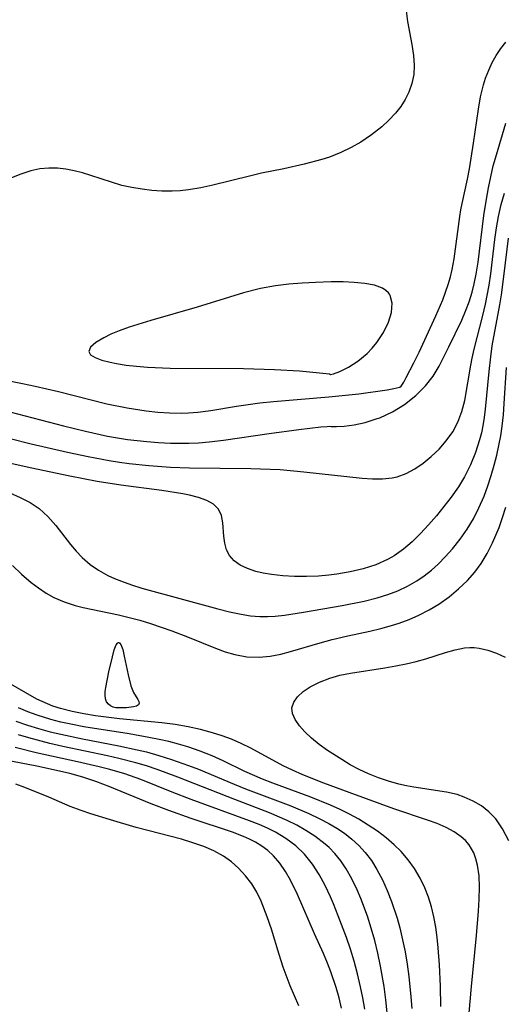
# Model space of a CAD drawing. Header units: inches. Extents: x 1073367 to 1082519, y 1569854 to 1574957.
# Tile 459 of 565: x 1079264 to 1079333, y 1573321 to 1573461. Entities that reach past the tile are written whole.
import ezdxf

# ---------------------------------------------------------------- set-up
doc = ezdxf.new("R2010")
doc.units = ezdxf.units.IN
doc.header["$MEASUREMENT"] = 0
doc.layers.add('CGG_CurvaNivelLidar_v1', color=7, linetype='Continuous', lineweight=30, true_color=0x008008)

msp = doc.modelspace()

# ---------------------------------------------------------------- linework, layer by layer
at = {"layer": 'CGG_CurvaNivelLidar_v1'}
for points in [[(1079319.4304, 1573462.6345, 72.5), (1079319.616, 1573461.0715, 72.5), (1079320.2264, 1573457.83, 72.5), (1079320.4726, 1573456.2276, 72.5), (1079320.5634, 1573454.8664, 72.5), (1079320.4943, 1573453.5255, 72.5), (1079320.2385, 1573452.2546, 72.5), (1079319.8013, 1573451.0275, 72.5), (1079319.2752, 1573449.9902, 72.5), (1079318.6349, 1573448.9968, 72.5), (1079317.8961, 1573448.0483, 72.5), (1079316.9581, 1573447.0318, 72.5), (1079315.9278, 1573446.0748, 72.5), (1079314.4933, 1573444.9368, 72.5), (1079312.9519, 1573443.9067, 72.5), (1079311.5635, 1573443.1229, 72.5), (1079310.1175, 1573442.4309, 72.5), (1079308.4682, 1573441.7839, 72.5), (1079307.4003, 1573441.441, 72.5), (1079304.8751, 1573440.7675, 72.5), (1079301.9549, 1573440.1132, 72.5), (1079298.7935, 1573439.4599, 72.5), (1079297.0765, 1573439.0609, 72.5), (1079291.8645, 1573437.7511, 72.5), (1079290.1351, 1573437.3743, 72.5), (1079288.4019, 1573437.0891, 72.5), (1079287.2202, 1573436.9683, 72.5), (1079286.037, 1573436.9104, 72.5), (1079284.6043, 1573436.9233, 72.5), (1079283.1782, 1573437.0166, 72.5), (1079281.7634, 1573437.1801, 72.5), (1079280.3221, 1573437.418, 72.5), (1079278.9064, 1573437.7376, 72.5), (1079277.4086, 1573438.1811, 72.5), (1079274.4614, 1573439.1702, 72.5), (1079273.2767, 1573439.5219, 72.5), (1079272.0879, 1573439.8183, 72.5), (1079270.8988, 1573440.0452, 72.5), (1079269.6966, 1573440.1858, 72.5), (1079268.4989, 1573440.21, 72.5), (1079267.1904, 1573440.0777, 72.5), (1079265.8899, 1573439.7996, 72.5), (1079264.3509, 1573439.313, 72.5), (1079262.832, 1573438.6864, 72.5)], [(1079261.6011, 1573410.1112, 72.5), (1079264.7024, 1573409.5109, 72.5), (1079266.55, 1573409.1227, 72.5), (1079269.8676, 1573408.3604, 72.5), (1079276.7604, 1573406.6308, 72.5), (1079279.6251, 1573406.0382, 72.5), (1079282.3461, 1573405.6251, 72.5), (1079284.0084, 1573405.4452, 72.5), (1079285.67, 1573405.3311, 72.5), (1079287.3287, 1573405.2977, 72.5), (1079288.4066, 1573405.3286, 72.5), (1079289.7253, 1573405.4287, 72.5), (1079291.5528, 1573405.6609, 72.5), (1079295.2079, 1573406.2655, 72.5), (1079296.8786, 1573406.5208, 72.5), (1079298.5588, 1573406.7354, 72.5), (1079300.5112, 1573406.9284, 72.5), (1079308.4033, 1573407.5893, 72.5), (1079312.676, 1573408.0384, 72.5), (1079316.6937, 1573408.6098, 72.5), (1079317.6667, 1573408.781, 72.5), (1079318.5, 1573408.9694, 72.5), (1079318.6792, 1573409.1413, 72.5), (1079319.0604, 1573409.7096, 72.5), (1079319.431, 1573410.3471, 72.5), (1079320.5227, 1573412.4557, 72.5), (1079321.2518, 1573413.9659, 72.5), (1079323.6393, 1573419.1401, 72.5), (1079324.6199, 1573421.4198, 72.5), (1079325.4231, 1573423.6297, 72.5), (1079325.7323, 1573424.7152, 72.5), (1079325.9717, 1573425.7465, 72.5), (1079326.2406, 1573427.2564, 72.5), (1079327.0462, 1573433.297, 72.5), (1079327.1967, 1573434.2335, 72.5), (1079327.3749, 1573435.1592, 72.5), (1079328.1482, 1573438.6367, 72.5), (1079328.419, 1573440.0756, 72.5), (1079329.0326, 1573443.7697, 72.5), (1079329.7267, 1573448.6168, 72.5), (1079330.0338, 1573450.3606, 72.5), (1079330.4373, 1573452.0512, 72.5), (1079330.7458, 1573453.0311, 72.5), (1079331.1838, 1573454.1564, 72.5), (1079331.6889, 1573455.2318, 72.5), (1079332.2514, 1573456.2528, 72.5), (1079332.8887, 1573457.2395, 72.5), (1079333.6053, 1573458.1414, 72.5)], [(1079258.516, 1573406.6223, 72), (1079270.5761, 1573403.485, 72), (1079273.7093, 1573402.7034, 72), (1079276.8585, 1573402.018, 72), (1079279.6688, 1573401.544, 72), (1079282.456, 1573401.2215, 72), (1079284.1314, 1573401.0917, 72), (1079285.8086, 1573401.0119, 72), (1079288.457, 1573401.0041, 72), (1079289.8149, 1573401.0697, 72), (1079291.3125, 1573401.1967, 72), (1079293.3595, 1573401.4355, 72), (1079299.8761, 1573402.3712, 72), (1079304.0943, 1573402.9357, 72), (1079307.2435, 1573403.3144, 72), (1079308.1537, 1573403.4051, 72), (1079308.5, 1573403.4081, 72), (1079308.7433, 1573403.3732, 72), (1079309.4653, 1573403.3763, 72), (1079310.5744, 1573403.4526, 72), (1079311.9784, 1573403.6395, 72), (1079313.5856, 1573403.9759, 72), (1079315.3035, 1573404.5022, 72), (1079315.6628, 1573404.6382, 72), (1079317.4671, 1573405.4762, 72), (1079319.1985, 1573406.5405, 72), (1079320.7905, 1573407.7876, 72), (1079322.1789, 1573409.1684, 72), (1079323.2776, 1573410.5773, 72), (1079324.1251, 1573411.9846, 72), (1079325.4973, 1573414.7211, 72), (1079327.343, 1573418.5534, 72), (1079327.8901, 1573419.8204, 72), (1079328.3933, 1573421.165, 72), (1079328.8213, 1573422.5385, 72), (1079329.1164, 1573423.7043, 72), (1079329.399, 1573425.1097, 72), (1079329.6644, 1573426.7947, 72), (1079330.4822, 1573433.4387, 72), (1079330.8583, 1573435.7936, 72), (1079331.1471, 1573437.3818, 72), (1079331.4694, 1573438.9595, 72), (1079331.8388, 1573440.5211, 72), (1079332.2782, 1573442.1167, 72), (1079333.6282, 1573446.5937, 72)], [(1079262.9542, 1573401.656, 71.5), (1079265.9691, 1573400.916, 71.5), (1079271.1408, 1573399.7396, 71.5), (1079274.1, 1573399.1051, 71.5), (1079277.0734, 1573398.5423, 71.5), (1079278.5672, 1573398.3039, 71.5), (1079279.9533, 1573398.1165, 71.5), (1079282.7379, 1573397.8253, 71.5), (1079285.8022, 1573397.611, 71.5), (1079288.5443, 1573397.501, 71.5), (1079297.2618, 1573397.411, 71.5), (1079300.0306, 1573397.3209, 71.5), (1079301.4461, 1573397.2371, 71.5), (1079304.8242, 1573396.9422, 71.5), (1079313.1468, 1573396.0256, 71.5), (1079314.6082, 1573395.9251, 71.5), (1079316.0282, 1573395.9221, 71.5), (1079317.3975, 1573396.0653, 71.5), (1079318.1291, 1573396.2274, 71.5), (1079319.4315, 1573396.7016, 71.5), (1079320.667, 1573397.364, 71.5), (1079321.8424, 1573398.1713, 71.5), (1079322.9605, 1573399.0889, 71.5), (1079324.0957, 1573400.1734, 71.5), (1079325.1367, 1573401.3477, 71.5), (1079326.0508, 1573402.6127, 71.5), (1079326.7962, 1573403.9768, 71.5), (1079327.3614, 1573405.5117, 71.5), (1079327.7566, 1573407.0982, 71.5), (1079328.6319, 1573412.1228, 71.5), (1079328.8329, 1573413.1081, 71.5), (1079329.1298, 1573414.3908, 71.5), (1079330.3445, 1573419.1816, 71.5), (1079330.719, 1573420.799, 71.5), (1079331.2318, 1573423.5253, 71.5), (1079331.4662, 1573425.1591, 71.5), (1079332.0553, 1573430.0476, 71.5), (1079332.2881, 1573431.6949, 71.5), (1079332.5767, 1573433.3285, 71.5), (1079332.9576, 1573435.0017, 71.5), (1079333.419, 1573436.6531, 71.5)], [(1079333.9342, 1573430.2164, 71), (1079333.3498, 1573425.1471, 71), (1079332.9504, 1573422.1475, 71), (1079332.7181, 1573420.7244, 71), (1079331.6486, 1573414.8687, 71), (1079331.4165, 1573413.2953, 71), (1079331.1855, 1573411.2082, 71), (1079330.697, 1573405.8475, 71), (1079330.5413, 1573404.6598, 71), (1079330.3451, 1573403.4821, 71), (1079330.1347, 1573402.4743, 71), (1079329.8839, 1573401.478, 71), (1079329.3122, 1573399.6702, 71), (1079328.6034, 1573397.9166, 71), (1079327.7529, 1573396.2306, 71), (1079326.867, 1573394.7851, 71), (1079325.842, 1573393.3171, 71), (1079324.8037, 1573391.9625, 71), (1079323.7185, 1573390.6432, 71), (1079322.5985, 1573389.3603, 71), (1079321.4525, 1573388.1252, 71), (1079320.2655, 1573386.9561, 71), (1079319.0191, 1573385.8835, 71), (1079317.6905, 1573384.9456, 71), (1079317.3793, 1573384.7586, 71), (1079316.7722, 1573384.4252, 71), (1079315.0678, 1573383.6759, 71), (1079313.271, 1573383.0974, 71), (1079311.4108, 1573382.6556, 71), (1079309.5112, 1573382.33, 71), (1079308.4137, 1573382.1922, 71), (1079306.9334, 1573382.0612, 71), (1079305.2004, 1573381.991, 71), (1079303.4895, 1573382.0044, 71), (1079301.8194, 1573382.0973, 71), (1079300.2122, 1573382.2729, 71), (1079299.0391, 1573382.4736, 71), (1079297.9828, 1573382.7364, 71), (1079296.8114, 1573383.139, 71), (1079295.7689, 1573383.6396, 71), (1079294.8913, 1573384.248, 71), (1079294.2225, 1573384.98, 71), (1079293.8005, 1573385.8205, 71), (1079293.5557, 1573386.7523, 71), (1079293.4237, 1573387.7333, 71), (1079293.2735, 1573389.6506, 71), (1079293.0884, 1573390.699, 71), (1079292.6774, 1573391.6049, 71), (1079291.9739, 1573392.3, 71), (1079291.006, 1573392.8457, 71), (1079289.834, 1573393.2753, 71), (1079288.5063, 1573393.6157, 71), (1079287.5951, 1573393.7973, 71), (1079284.5847, 1573394.2512, 71), (1079278.7427, 1573395.0017, 71), (1079275.3489, 1573395.561, 71), (1079271.4482, 1573396.3066, 71), (1079265.8027, 1573397.4761, 71), (1079263.0529, 1573398.1003, 71)], [(1079262.9087, 1573393.9293, 70.5), (1079264.3946, 1573393.2877, 70.5), (1079265.796, 1573392.558, 70.5), (1079267.0818, 1573391.6952, 70.5), (1079268.3503, 1573390.5429, 70.5), (1079269.4668, 1573389.2779, 70.5), (1079271.5691, 1573386.5881, 70.5), (1079272.376, 1573385.6113, 70.5), (1079273.2429, 1573384.6932, 70.5), (1079274.3554, 1573383.7383, 70.5), (1079275.5777, 1573382.8972, 70.5), (1079276.8932, 1573382.1672, 70.5), (1079277.8441, 1573381.7288, 70.5), (1079278.8264, 1573381.3318, 70.5), (1079280.252, 1573380.8236, 70.5), (1079281.7154, 1573380.3616, 70.5), (1079292.5525, 1573377.3917, 70.5), (1079294.2351, 1573376.9739, 70.5), (1079295.9147, 1573376.6228, 70.5), (1079297.2439, 1573376.4219, 70.5), (1079298.576, 1573376.3125, 70.5), (1079299.6466, 1573376.3029, 70.5), (1079300.7189, 1573376.3562, 70.5), (1079302.0673, 1573376.495, 70.5), (1079304.7801, 1573376.914, 70.5), (1079310.2883, 1573377.8812, 70.5), (1079313.4268, 1573378.5108, 70.5), (1079315.2983, 1573378.9744, 70.5), (1079316.7893, 1573379.4258, 70.5), (1079318.2367, 1573379.969, 70.5), (1079319.6095, 1573380.6167, 70.5), (1079320.9207, 1573381.3758, 70.5), (1079321.9895, 1573382.1112, 70.5), (1079323.0096, 1573382.9175, 70.5), (1079323.9812, 1573383.7871, 70.5), (1079325.0174, 1573384.8345, 70.5), (1079325.9988, 1573385.9406, 70.5), (1079327.1028, 1573387.3231, 70.5), (1079328.1219, 1573388.7724, 70.5), (1079329.0108, 1573390.2418, 70.5), (1079329.7963, 1573391.7723, 70.5), (1079330.5168, 1573393.459, 70.5), (1079331.0558, 1573394.922, 70.5), (1079331.5427, 1573396.4092, 70.5), (1079331.9646, 1573397.8539, 70.5), (1079332.3383, 1573399.314, 70.5), (1079332.636, 1573400.6773, 70.5), (1079332.8867, 1573402.0511, 70.5), (1079333.0896, 1573403.4338, 70.5), (1079333.2655, 1573405.0426, 70.5), (1079333.3956, 1573406.6581, 70.5), (1079333.7207, 1573411.7658, 70.5)], [(1079263.2875, 1573383.5834, 70), (1079264.6053, 1573382.3381, 70), (1079265.9623, 1573381.1666, 70), (1079267.0002, 1573380.3724, 70), (1079268.0767, 1573379.6532, 70), (1079269.1982, 1573379.0252, 70), (1079270.6782, 1573378.3825, 70), (1079272.221, 1573377.8866, 70), (1079273.3589, 1573377.6049, 70), (1079278.4194, 1573376.545, 70), (1079279.9349, 1573376.1821, 70), (1079281.4466, 1573375.7756, 70), (1079282.982, 1573375.312, 70), (1079286.017, 1573374.2676, 70), (1079288.2456, 1573373.4154, 70), (1079292.2433, 1573371.7904, 70), (1079293.6144, 1573371.2963, 70), (1079294.9927, 1573370.8957, 70), (1079296.7229, 1573370.5811, 70), (1079298.4638, 1573370.5019, 70), (1079300.0149, 1573370.6462, 70), (1079301.5681, 1573370.9477, 70), (1079302.946, 1573371.3018, 70), (1079307.1422, 1573372.5545, 70), (1079308.8568, 1573373.0229, 70), (1079311.0954, 1573373.5471, 70), (1079314.2393, 1573374.225, 70), (1079315.8021, 1573374.5904, 70), (1079317.3458, 1573375.0068, 70), (1079318.3966, 1573375.3394, 70), (1079319.8248, 1573375.8745, 70), (1079321.2161, 1573376.4881, 70), (1079322.682, 1573377.2371, 70), (1079324.0877, 1573378.0764, 70), (1079325.5361, 1573379.1017, 70), (1079326.8937, 1573380.2275, 70), (1079328.1543, 1573381.4405, 70), (1079329.1911, 1573382.6112, 70), (1079330.0998, 1573383.8703, 70), (1079330.9521, 1573385.2927, 70), (1079331.7158, 1573386.7857, 70), (1079332.2092, 1573387.8752, 70), (1079332.6602, 1573388.9904, 70), (1079333.1586, 1573390.418, 70), (1079333.5978, 1573391.8763, 70)], [(1079334.0534, 1573344.3617, 69.5), (1079333.1693, 1573346.0738, 69.5), (1079332.1934, 1573347.4774, 69.5), (1079331.2208, 1573348.4631, 69.5), (1079330.1412, 1573349.3047, 69.5), (1079328.9652, 1573350.015, 69.5), (1079327.7035, 1573350.5836, 69.5), (1079326.6611, 1573350.9237, 69.5), (1079325.1822, 1573351.2653, 69.5), (1079320.5302, 1573351.9867, 69.5), (1079319.4536, 1573352.1888, 69.5), (1079318.383, 1573352.4314, 69.5), (1079316.9126, 1573352.8434, 69.5), (1079315.4747, 1573353.3243, 69.5), (1079314.0681, 1573353.8764, 69.5), (1079312.7067, 1573354.5072, 69.5), (1079311.4476, 1573355.1908, 69.5), (1079310.2265, 1573355.9194, 69.5), (1079308.1909, 1573357.2263, 69.5), (1079307.0204, 1573358.08, 69.5), (1079305.9423, 1573358.9645, 69.5), (1079304.9815, 1573359.867, 69.5), (1079304.1997, 1573360.7397, 69.5), (1079303.5956, 1573361.6082, 69.5), (1079303.2179, 1573362.4629, 69.5), (1079303.1278, 1573363.2931, 69.5), (1079303.3826, 1573364.1074, 69.5), (1079303.9385, 1573364.8799, 69.5), (1079304.7323, 1573365.6041, 69.5), (1079305.714, 1573366.2712, 69.5), (1079307.0505, 1573366.9629, 69.5), (1079308.5461, 1573367.5358, 69.5), (1079309.9667, 1573367.9273, 69.5), (1079311.4569, 1573368.2364, 69.5), (1079316.3844, 1573368.9975, 69.5), (1079317.9382, 1573369.2608, 69.5), (1079319.395, 1573369.5562, 69.5), (1079320.8241, 1573369.8987, 69.5), (1079322.2146, 1573370.2882, 69.5), (1079325.0224, 1573371.1933, 69.5), (1079326.3756, 1573371.5767, 69.5), (1079327.7107, 1573371.8279, 69.5), (1079328.4906, 1573371.8857, 69.5), (1079329.0916, 1573371.8748, 69.5), (1079329.8172, 1573371.7926, 69.5), (1079331.0613, 1573371.5007, 69.5), (1079332.3005, 1573371.0601, 69.5), (1079333.5375, 1573370.5114, 69.5)], [(1079327.7709, 1573312.8312, 70), (1079328.749, 1573323.5851, 70), (1079329.4563, 1573330.8282, 70), (1079329.7192, 1573334.2998, 70), (1079329.8144, 1573336.0308, 70), (1079329.855, 1573337.7166, 70), (1079329.7969, 1573339.3411, 70), (1079329.5869, 1573340.8827, 70), (1079329.3587, 1573341.7701, 70), (1079329.0424, 1573342.6073, 70), (1079328.3806, 1573343.7539, 70), (1079327.8651, 1573344.3719, 70), (1079327.271, 1573344.9251, 70), (1079326.251, 1573345.6379, 70), (1079325.1077, 1573346.2446, 70), (1079323.8175, 1573346.8026, 70), (1079322.4542, 1573347.3061, 70), (1079317.6699, 1573348.8985, 70), (1079311.2842, 1573351.2137, 70), (1079307.6784, 1573352.5605, 70), (1079304.6773, 1573353.7509, 70), (1079303.2108, 1573354.4011, 70), (1079301.901, 1573355.0436, 70), (1079297.2518, 1573357.533, 70), (1079295.8873, 1573358.2142, 70), (1079294.497, 1573358.8244, 70), (1079293.1752, 1573359.3074, 70), (1079291.8267, 1573359.7271, 70), (1079290.1043, 1573360.1926, 70), (1079288.3555, 1573360.5872, 70), (1079286.4683, 1573360.9171, 70), (1079284.5817, 1573361.1529, 70), (1079278.5307, 1573361.7336, 70), (1079275.1409, 1573362.1648, 70), (1079273.4481, 1573362.4401, 70), (1079271.7849, 1573362.7765, 70), (1079270.1623, 1573363.1965, 70), (1079269.0671, 1573363.551, 70), (1079268.2999, 1573363.8423, 70), (1079266.7731, 1573364.5431, 70), (1079262.3941, 1573367.0425, 70)], [(1079324.3473, 1573320.7419, 70.5), (1079324.317, 1573323.6279, 70.5), (1079324.185, 1573326.6909, 70.5), (1079323.9992, 1573329.0862, 70.5), (1079323.8336, 1573330.5774, 70.5), (1079323.6204, 1573332.0525, 70.5), (1079323.3509, 1573333.506, 70.5), (1079323.0171, 1573334.9178, 70.5), (1079322.6044, 1573336.2937, 70.5), (1079322.0967, 1573337.6237, 70.5), (1079321.4055, 1573339.0362, 70.5), (1079320.5937, 1573340.3785, 70.5), (1079319.6759, 1573341.6481, 70.5), (1079318.6801, 1573342.8096, 70.5), (1079317.7032, 1573343.7701, 70.5), (1079316.5407, 1573344.7702, 70.5), (1079315.3092, 1573345.7102, 70.5), (1079314.0191, 1573346.5916, 70.5), (1079312.6764, 1573347.4118, 70.5), (1079311.3517, 1573348.1346, 70.5), (1079309.992, 1573348.807, 70.5), (1079308.6055, 1573349.4371, 70.5), (1079305.8217, 1573350.5723, 70.5), (1079300.4265, 1573352.5357, 70.5), (1079298.9186, 1573353.1257, 70.5), (1079296.4165, 1573354.2225, 70.5), (1079293.3322, 1573355.7276, 70.5), (1079291.7786, 1573356.4448, 70.5), (1079290.0616, 1573357.1368, 70.5), (1079288.3058, 1573357.7391, 70.5), (1079286.9477, 1573358.1393, 70.5), (1079285.5736, 1573358.493, 70.5), (1079284.1862, 1573358.803, 70.5), (1079282.7555, 1573359.0803, 70.5), (1079279.9241, 1573359.5671, 70.5), (1079273.4564, 1573360.6071, 70.5), (1079271.6154, 1573360.9503, 70.5), (1079270.1869, 1573361.2613, 70.5), (1079268.7775, 1573361.6213, 70.5), (1079266.799, 1573362.2423, 70.5), (1079265.4712, 1573362.7462, 70.5), (1079264.1713, 1573363.3031, 70.5)], [(1079263.7857, 1573361.4148, 71), (1079265.4215, 1573360.8295, 71), (1079267.0282, 1573360.3272, 71), (1079268.6551, 1573359.8861, 71), (1079270.1818, 1573359.5252, 71), (1079273.2637, 1573358.8965, 71), (1079278.4738, 1573357.9009, 71), (1079281.0865, 1573357.3298, 71), (1079282.3816, 1573357.0055, 71), (1079284.1749, 1573356.4974, 71), (1079285.9517, 1573355.938, 71), (1079288.3879, 1573355.0937, 71), (1079289.8033, 1573354.5471, 71), (1079294.9178, 1573352.397, 71), (1079296.5211, 1573351.7546, 71), (1079302.9562, 1573349.3191, 71), (1079305.548, 1573348.2318, 71), (1079307.0003, 1573347.5431, 71), (1079308.409, 1573346.7993, 71), (1079309.5291, 1573346.1357, 71), (1079310.601, 1573345.4173, 71), (1079311.6691, 1573344.5887, 71), (1079312.6622, 1573343.6849, 71), (1079313.5686, 1573342.7016, 71), (1079314.454, 1573341.527, 71), (1079315.2404, 1573340.2694, 71), (1079316.0206, 1573338.7958, 71), (1079316.7175, 1573337.2602, 71), (1079317.3407, 1573335.6761, 71), (1079318.1169, 1573333.3186, 71), (1079318.498, 1573331.9257, 71), (1079318.9023, 1573330.2225, 71), (1079319.2531, 1573328.5014, 71), (1079319.5532, 1573326.7665, 71), (1079319.8007, 1573325.0206, 71), (1079320.0939, 1573322.0951, 71), (1079320.2105, 1573320.4295, 71)], [(1079316.8588, 1573318.4541, 71.5), (1079316.5369, 1573321.7024, 71.5), (1079316.2811, 1573323.5803, 71.5), (1079315.7677, 1573326.4902, 71.5), (1079315.3817, 1573328.3195, 71.5), (1079314.9414, 1573330.1316, 71.5), (1079314.4471, 1573331.8805, 71.5), (1079313.8924, 1573333.6027, 71.5), (1079312.9414, 1573336.1467, 71.5), (1079312.4127, 1573337.3815, 71.5), (1079311.6783, 1573338.9075, 71.5), (1079310.8604, 1573340.3629, 71.5), (1079310.1031, 1573341.4981, 71.5), (1079309.2554, 1573342.5528, 71.5), (1079308.431, 1573343.394, 71.5), (1079307.8703, 1573343.8895, 71.5), (1079306.3905, 1573345.0036, 71.5), (1079305.1279, 1573345.8076, 71.5), (1079303.8073, 1573346.5497, 71.5), (1079302.4392, 1573347.2356, 71.5), (1079299.9518, 1573348.3222, 71.5), (1079295.0076, 1573350.2237, 71.5), (1079286.8859, 1573353.4271, 71.5), (1079283.8982, 1573354.5122, 71.5), (1079282.39, 1573355.0072, 71.5), (1079280.8699, 1573355.4603, 71.5), (1079278.4586, 1573356.0785, 71.5), (1079276.8393, 1573356.4459, 71.5), (1079270.4956, 1573357.786, 71.5), (1079268.6092, 1573358.2155, 71.5), (1079265.6189, 1573359.0082, 71.5), (1079264.1426, 1573359.4624, 71.5)], [(1079313.5031, 1573320.3582, 72), (1079313.2321, 1573321.9553, 72), (1079312.9196, 1573323.5432, 72), (1079312.4916, 1573325.3841, 72), (1079311.9957, 1573327.2058, 72), (1079311.4741, 1573328.8847, 72), (1079310.9076, 1573330.5464, 72), (1079309.7403, 1573333.6723, 72), (1079309.0477, 1573335.372, 72), (1079308.6184, 1573336.3598, 72), (1079307.848, 1573337.9913, 72), (1079307.0071, 1573339.5549, 72), (1079306.0715, 1573341.0253, 72), (1079304.9319, 1573342.4494, 72), (1079303.6811, 1573343.6249, 72), (1079302.2827, 1573344.6532, 72), (1079300.7688, 1573345.5554, 72), (1079299.6386, 1573346.127, 72), (1079298.4716, 1573346.6518, 72), (1079297.0846, 1573347.2141, 72), (1079288.7758, 1573350.216, 72), (1079286.0724, 1573351.2626, 72), (1079281.5959, 1573353.0709, 72), (1079279.2981, 1573353.87, 72), (1079277.1578, 1573354.4932, 72), (1079275.6313, 1573354.888, 72), (1079272.5542, 1573355.6073, 72), (1079266.6903, 1573356.8949, 72), (1079263.6964, 1573357.6205, 72)], [(1079310.2153, 1573320.5181, 72.5), (1079309.8579, 1573321.9681, 72.5), (1079309.4501, 1573323.4292, 72.5), (1079308.692, 1573325.6881, 72.5), (1079308.2216, 1573326.8923, 72.5), (1079307.6218, 1573328.2973, 72.5), (1079306.3699, 1573331.0785, 72.5), (1079303.9142, 1573336.703, 72.5), (1079302.9254, 1573338.7281, 72.5), (1079302.2148, 1573339.9799, 72.5), (1079301.4243, 1573341.147, 72.5), (1079300.5242, 1573342.2019, 72.5), (1079299.7135, 1573342.9429, 72.5), (1079298.8247, 1573343.6002, 72.5), (1079297.9236, 1573344.1497, 72.5), (1079297.0987, 1573344.578, 72.5), (1079296.2416, 1573344.9665, 72.5), (1079294.6504, 1573345.5811, 72.5), (1079288.7617, 1573347.5149, 72.5), (1079285.5794, 1573348.6406, 72.5), (1079283.05, 1573349.6318, 72.5), (1079277.1674, 1573352.0572, 72.5), (1079275.1599, 1573352.8108, 72.5), (1079273.3248, 1573353.4017, 72.5), (1079271.4602, 1573353.9162, 72.5), (1079269.5746, 1573354.372, 72.5), (1079266.7672, 1573354.9692, 72.5), (1079262.2793, 1573355.8439, 72.5)], [(1079304.1034, 1573320.8123, 73), (1079302.9011, 1573323.6988, 73), (1079301.9037, 1573326.346, 73), (1079301.3172, 1573328.1548, 73), (1079300.2173, 1573331.7732, 73), (1079299.6234, 1573333.5186, 73), (1079298.7404, 1573335.7246, 73), (1079298.1153, 1573337.0041, 73), (1079297.3967, 1573338.2073, 73), (1079296.517, 1573339.3743, 73), (1079295.528, 1573340.4396, 73), (1079294.499, 1573341.3596, 73), (1079293.3802, 1573342.1662, 73), (1079292.0145, 1573342.9147, 73), (1079290.5523, 1573343.535, 73), (1079289.0207, 1573344.07, 73), (1079287.3938, 1573344.5644, 73), (1079280.9171, 1573346.2474, 73), (1079277.2542, 1573347.3149, 73), (1079274.4887, 1573348.1705, 73), (1079273.0715, 1573348.6506, 73), (1079271.5136, 1573349.2539, 73), (1079268.4555, 1573350.5479, 73), (1079265.0737, 1573351.9238, 73), (1079263.7962, 1573352.4024, 73)]]:
    msp.add_polyline3d(points, dxfattribs=at)
for points in [[(1079308.5, 1573410.8688, 73), (1079308.6488, 1573410.8073, 73), (1079309.0378, 1573410.881, 73), (1079309.9679, 1573411.2211, 73), (1079311.1809, 1573411.8228, 73), (1079312.5273, 1573412.6745, 73), (1079313.8569, 1573413.7676, 73), (1079314.5824, 1573414.5276, 73), (1079315.2458, 1573415.3545, 73), (1079316.1699, 1573416.7687, 73), (1079316.8818, 1573418.2268, 73), (1079317.3209, 1573419.643, 73), (1079317.4278, 1573420.9669, 73), (1079317.1488, 1573422.042, 73), (1079317.0447, 1573422.2174, 73), (1079316.8967, 1573422.4096, 73), (1079316.5329, 1573422.7572, 73), (1079316.0433, 1573423.0744, 73), (1079314.8914, 1573423.5138, 73), (1079313.5315, 1573423.781, 73), (1079312.0239, 1573423.9252, 73), (1079310.4127, 1573423.9827, 73), (1079308.7305, 1573423.9799, 73), (1079306.5051, 1573423.914, 73), (1079304.6083, 1573423.8061, 73), (1079302.6976, 1573423.6413, 73), (1079300.7856, 1573423.4043, 73), (1079298.6605, 1573423.027, 73), (1079296.2409, 1573422.4155, 73), (1079289.6162, 1573420.3796, 73), (1079282.9988, 1573418.5012, 73), (1079279.9125, 1573417.542, 73), (1079278.491, 1573417.0233, 73), (1079277.333, 1573416.5309, 73), (1079276.2975, 1573416.018, 73), (1079275.1838, 1573415.341, 73), (1079274.4279, 1573414.6834, 73), (1079274.16, 1573414.0785, 73), (1079274.4208, 1573413.6132, 73), (1079275.0768, 1573413.2063, 73), (1079276.0353, 1573412.8496, 73), (1079277.2231, 1573412.5385, 73), (1079278.1269, 1573412.3541, 73), (1079279.4948, 1573412.1399, 73), (1079280.9739, 1573411.9724, 73), (1079282.5253, 1573411.8463, 73), (1079285.7697, 1573411.6961, 73), (1079296.2282, 1573411.6402, 73), (1079300.6646, 1573411.5221, 73), (1079304.1955, 1573411.3088, 73), (1079307.0412, 1573411.0502, 73)], [(1079278.5, 1573363.2955, 69.5), (1079278.3015, 1573363.2786, 69.5), (1079278.0134, 1573363.3121, 69.5), (1079277.6597, 1573363.399, 69.5), (1079277.2924, 1573363.5549, 69.5), (1079276.9653, 1573363.7966, 69.5), (1079276.7199, 1573364.147, 69.5), (1079276.5727, 1573364.5878, 69.5), (1079276.512, 1573365.0936, 69.5), (1079276.521, 1573365.6364, 69.5), (1079276.5856, 1573366.2039, 69.5), (1079277.0432, 1573368.4125, 69.5), (1079277.5352, 1573370.5817, 69.5), (1079277.7979, 1573371.5407, 69.5), (1079278.0857, 1573372.2847, 69.5), (1079278.2447, 1573372.5191, 69.5), (1079278.3677, 1573372.6056, 69.5), (1079278.4365, 1573372.6173, 69.5), (1079278.6081, 1573372.5315, 69.5), (1079278.758, 1573372.3101, 69.5), (1079279.0155, 1573371.592, 69.5), (1079279.2392, 1573370.658, 69.5), (1079279.7749, 1573368.0016, 69.5), (1079280.1758, 1573366.4325, 69.5), (1079280.5441, 1573365.4944, 69.5), (1079281.1715, 1573364.4794, 69.5), (1079281.3088, 1573364.1912, 69.5), (1079281.3446, 1573363.9344, 69.5), (1079281.2487, 1573363.7209, 69.5), (1079280.9677, 1573363.5418, 69.5), (1079280.5507, 1573363.4198, 69.5), (1079279.5542, 1573363.303, 69.5)]]:
    msp.add_polyline3d(points, close=True, dxfattribs=at)

doc.saveas('drawing.dxf')
